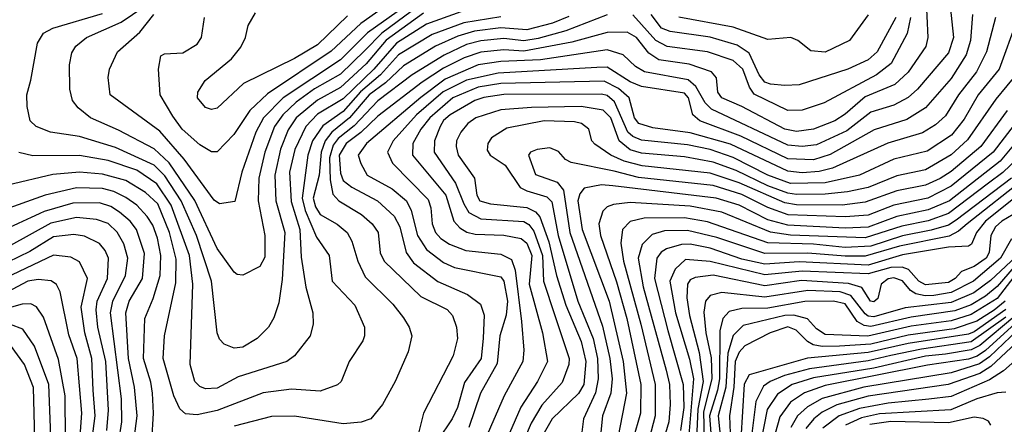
# Model space of a CAD drawing. Extents: x 501367 to 657802, y 482273 to 547541.
# Tile 610 of 656: x 609817 to 613250, y 527996 to 529407. Entities that reach past the tile are written whole.
import ezdxf

# ---------------------------------------------------------------- set-up
doc = ezdxf.new("R2010")
doc.units = 0

msp = doc.modelspace()

# ---------------------------------------------------------------- linework, layer by layer
at = {"layer": '0CON20XD'}
for points in [[(611199.1, 529530.9), (611006.5, 529393.5), (610902.7, 529297.3), (610680.8, 529149.2), (610619.2, 529090.8), (610563, 529007), (610505, 528946.1), (610485, 528946.6), (610445, 528970.3), (610382.8, 529025), (610350.8, 529070.8), (610306.6, 529145), (610300.4, 529235), (610308.8, 529281.2), (610322, 529288), (610385, 529292.2), (610435, 529322.1), (610450.4, 529345), (610461.5, 529415)], [(612976.2, 529495), (612983.5, 529345), (612976.1, 529313.9), (612915, 529224.3), (612868.3, 529181.7), (612765, 529137.9), (612695, 529077.2), (612659.3, 529055), (612585, 529025.5), (612525, 529017.7), (612485, 529025.1), (612335, 529104.8), (612265, 529134.5), (612251.2, 529155), (612246.1, 529205), (612229.6, 529225), (612151.7, 529251.7), (612045, 529267), (612010.8, 529290.8), (611967.2, 529345), (611935, 529363.3), (611865, 529362.5), (611741.6, 529328.4), (611575, 529297.2), (611505, 529302.7), (611425, 529293.6), (611366.2, 529273.8), (611295, 529237.9), (611220.3, 529189.7), (611065, 529070.5), (611006.2, 529013.8), (610955, 528974.9), (610930.6, 528935), (610935, 528871.4), (610945, 528846.1), (610975, 528823), (611064.7, 528775), (611122.5, 528722.5), (611142.7, 528685), (611164.8, 528595), (611189.5, 528559.5), (611274.4, 528494.4), (611378.6, 528448.6), (611423.3, 528415), (611436.9, 528376.9), (611433, 528297), (611425.5, 528225), (611368.3, 528141.7), (611343.2, 528055), (611324.4, 528015), (611225, 527866)], [(611235, 529475.5), (611079.3, 529360.7), (611019.7, 529300.3), (610935, 529217.8), (610845, 529166), (610780.8, 529119.2), (610734, 529075), (610705.7, 529035), (610671.8, 528945), (610650.9, 528855), (610647.8, 528775), (610671.9, 528655), (610671.2, 528578.8), (610653.9, 528546.1), (610595, 528516.5), (610575, 528518.2), (610565, 528526.7), (610505, 528608.9), (610427.2, 528777.2), (610338.4, 528908.4), (610285, 528956.9), (610161.7, 529021.7), (610063.8, 529065), (610020.3, 529100.3), (610000.8, 529125), (609991, 529165), (609990.8, 529249.3), (609998.2, 529291.8), (610012.5, 529315), (610050, 529345), (610171, 529399), (610285, 529477.7)], [(613061.1, 529455), (613073.3, 529345), (613055, 529291.2), (612947.4, 529165), (612915, 529136.3), (612865, 529109), (612785, 529085.2), (612700.9, 529019.1), (612595, 528970.5), (612545, 528965.1), (612495, 528970.1), (612228.6, 529095), (612206.9, 529116.9), (612174.7, 529174.7), (612147.6, 529197.6), (611995.6, 529225.6), (611963.6, 529243.6), (611920.9, 529285), (611865, 529301.7), (611633.2, 529266.8), (611495, 529261.4), (611415, 529249.5), (611300.4, 529199.6), (611215, 529136.3), (611026.4, 528975), (610996.9, 528935), (611006, 528906), (611028.2, 528865), (611115, 528817.5), (611165.2, 528775), (611182.1, 528742.1), (611204.1, 528654.1), (611235, 528605.7), (611295, 528560), (611332.9, 528542.9), (611495, 528510.2), (611505.4, 528495), (611517.9, 528425), (611513.6, 528376.4), (611490.6, 528305), (611482.1, 528207.9), (611423.6, 528105), (611382.5, 527985)], [(611225, 529429.5), (611095, 529335.9), (611025, 529253.7), (610935, 529170.2), (610855, 529126.5), (610780.7, 529065), (610753.2, 529023.2), (610726, 528956), (610705.8, 528865), (610710.1, 528775), (610741.2, 528665), (610731.5, 528501.5), (610720.3, 528419.7), (610703, 528367), (610684.5, 528335), (610645.2, 528294.8), (610595, 528265.2), (610565, 528261.6), (610530, 528275), (610513.3, 528293.3), (610505.3, 528315), (610485.6, 528495), (610432.6, 528655), (610380, 528775), (610322.7, 528862.7), (610285, 528899.7), (610151.1, 528961.1), (610025, 528999.8), (609924, 529015), (609874.4, 529035), (609853.4, 529055), (609843.1, 529105), (609841.8, 529145), (609855, 529196.7), (609879.2, 529325), (609899.7, 529360.3), (609932.2, 529377.8), (610105, 529428.8)], [(611132.9, 529435), (611029.1, 529360.9), (610935, 529267.8), (610734.9, 529135.1), (610667.3, 529065), (610639.7, 529015), (610591.1, 528875), (610567.3, 528772.7), (610513.8, 528765), (610495, 528777.9), (610390.4, 528920.4), (610305, 529018.9), (610132.5, 529145), (610125.4, 529205.4), (610129.6, 529235), (610157.5, 529295), (610235, 529364.3), (610284.6, 529425.4)], [(610959.7, 529420.3), (610855, 529319.4), (610775, 529271.7), (610596.7, 529185), (610505, 529098.2), (610485, 529093.5), (610465, 529101.1), (610436.5, 529135), (610437.5, 529155), (610463.1, 529195), (610555, 529270.5), (610588.1, 529311.9), (610603.8, 529345), (610613, 529387), (610638.7, 529431.3)], [(611355, 529434.7), (611235, 529391.1), (611130.4, 529325), (611052, 529235), (610945, 529131.2), (610855, 529077.9), (610814, 529035), (610775.6, 528955), (610757, 528875), (610763.4, 528773.4)], [(611865, 529423.8), (611721.5, 529368.5), (611625, 529341.4), (611575, 529333.8), (611505, 529341.1), (611425, 529334.1), (611375, 529320.7), (611296.3, 529283.7), (611184.9, 529215.1), (611065, 529123.8), (610982.7, 529037.3), (610927.1, 528992.9), (610910.1, 528969.9), (610897.5, 528925), (610899.2, 528849.2), (610908.6, 528798.6), (610929.1, 528775), (611008.3, 528728.3), (611045.9, 528695), (611066.2, 528665), (611073.6, 528593.6), (611087.9, 528565), (611215, 528441.9), (611306.8, 528396.8), (611325.4, 528375), (611339.3, 528335), (611343.3, 528295), (611328.2, 528235), (611224.6, 528035), (611205, 527956)], [(613139.8, 529425), (613132.7, 529335), (613117.1, 529285), (613065, 529202.4), (612975, 529100.2), (612910.8, 529059.2), (612796.4, 529023.6), (612643.3, 528936.7), (612585, 528919), (612495, 528922.5), (612331.2, 529001.2), (612188, 529055), (612163.8, 529075), (612149.3, 529135), (612135, 529150.9), (611985, 529174.4), (611945, 529190.8), (611865, 529241.6), (611829, 529241), (611485, 529220.9), (611375, 529196.6), (611293.8, 529156.2), (611200, 529075), (611118.7, 528985), (611099, 528945), (611117.2, 528907.2), (611240.7, 528780.7), (611250.6, 528750.6), (611255.3, 528694.7), (611267.1, 528665), (611285, 528644.1), (611315, 528624.1), (611372.5, 528602.5), (611495, 528589.7), (611531.2, 528571.2), (611544.1, 528534.1), (611566.1, 528355), (611574.8, 528255), (611571.2, 528215), (611506, 528095), (611439.2, 527940.8)], [(612923.5, 529415), (612911.4, 529358.6), (612855.1, 529254.9), (612805, 529215.2), (612622.3, 529117.7), (612545, 529091.4), (612495, 529090.4), (612377.9, 529147.9), (612361.6, 529171.6), (612338.8, 529235), (612304.7, 529265), (612215, 529294.6), (612074, 529314), (612035, 529335.2), (611955, 529424)], [(612871.4, 529415), (612807.1, 529295), (612775, 529267.1), (612705, 529234.8), (612535, 529179.6), (612485, 529177.4), (612435, 529182), (612415, 529189.7), (612395.1, 529215), (612360.3, 529290.3), (612318.3, 529318.3), (612225, 529345.9), (612085, 529366.5), (612055, 529377.6), (612018.8, 529425)], [(612775, 529423.8), (612710, 529335), (612625, 529294.4), (612575, 529298.7), (612530.6, 529335), (612505.6, 529345.6), (612425, 529337.9), (612305, 529381), (612115.6, 529415.6)], [(611495, 529417.5), (611365, 529396.5), (611254.8, 529355.2), (611137.5, 529285), (611075.4, 529214.6), (611004.8, 529155.2), (610945, 529086.8), (610873.5, 529036.5), (610838.2, 528985), (610821.8, 528935), (610801.9, 528785), (610812.2, 528742.2), (610851.8, 528648.2), (610895.3, 528585), (610906, 528495), (610985, 528411.1), (611019.1, 528335), (611019.5, 528305), (611013.1, 528286.9), (610965.7, 528215), (610938.1, 528145), (610925, 528133.5), (610865, 528111.1), (610765, 528119), (610665.3, 528105.3), (610505, 528044.1), (610435, 528029.4), (610395, 528032.9), (610375, 528050.5), (610353.6, 528095), (610316.8, 528225), (610321.4, 528305), (610360.7, 528489.3), (610361.9, 528571.9), (610339.6, 528665), (610298.4, 528765), (610254.9, 528804.9), (610186.9, 528846.9), (610105, 528868.7), (610025, 528874.9), (609932.7, 528867.3), (609775, 528830.3)], [(611731.7, 529418.3), (611674.6, 529394.6), (611585, 529372), (611495, 529379.1), (611402.6, 529367.4), (611345, 529349.9), (611266.6, 529315), (611155, 529246.2), (611092.8, 529187.2), (611035.4, 529145), (610967, 529065), (610905.4, 529015), (610881.7, 528985), (610867.6, 528945), (610861, 528865), (610840.4, 528785), (610848.1, 528755), (610865, 528728.1), (610924.2, 528694.2), (610958.1, 528665), (610975.2, 528635.2), (610996.3, 528565), (611020.8, 528510.8), (611117.3, 528415), (611155, 528367.1), (611175.3, 528335), (611183.6, 528305), (611171, 528249), (611126.2, 528145), (611081.8, 528065), (611041.1, 528015), (611006.9, 528003.1), (610945, 527998), (610774.8, 528024.8), (610695, 528022.8), (610565, 527990)], [(613219, 529415), (613187.9, 529295), (613153.3, 529225), (613090.8, 529145), (613045, 529071.4), (613009.8, 529040.2), (612965, 529013), (612843.5, 528976.5), (612650.8, 528889.2), (612605, 528877.9), (612545, 528873.6), (612495, 528878.4), (612295, 528973.2), (612155, 529012.6), (612025, 529029.7), (611975.9, 529045), (611960.5, 529065), (611942.4, 529135), (611905, 529166.8), (611855, 529193), (611495, 529184.5), (611415, 529172.3), (611327.5, 529135), (611246.6, 529065), (611215.5, 529025), (611187.8, 528975), (611186.5, 528935), (611302.7, 528795), (611330.4, 528705), (611351.1, 528681.1), (611376.4, 528666.4), (611405, 528659.4), (611505, 528655.2), (611565, 528643.7), (611585, 528627.8), (611602.5, 528585), (611593.4, 528485), (611639.8, 528315), (611657.2, 528215), (611622.6, 528145), (611563.7, 528056.3), (611505, 527920.3)], [(613294, 529405), (613232, 529235), (613159.5, 529145), (613109.7, 529060.3), (613065.5, 529004.5), (612981.2, 528948.8), (612865, 528921), (612745, 528865.4), (612625, 528838.8), (612505, 528836.4), (612425, 528864.7), (612305, 528927), (612225, 528954.9), (612145, 528970.5), (611985, 528987), (611955, 528999.3), (611937, 529015), (611890.3, 529120.3), (611865, 529142.4), (611845, 529147.5), (611505, 529146.9), (611435, 529136), (611403.6, 529125), (611317.3, 529075), (611295, 529055.9), (611283.4, 529035), (611263, 528985), (611261.7, 528945), (611336.7, 528836.7), (611365, 528764.7), (611383.4, 528735), (611425, 528712.8), (611575, 528703.8), (611592.5, 528692.5), (611609.5, 528669.5), (611639.2, 528585), (611643.5, 528495), (611683, 528375), (611733.1, 528225), (611732, 528205), (611708.3, 528141.7), (611637.3, 528062.7), (611600.5, 527999.5), (611577, 527945)], [(613297.1, 529222.9), (613220.4, 529129.6), (613121.9, 528988.1), (613065, 528936.1), (612975, 528883.9), (612875, 528862.1), (612775, 528822.1), (612703.3, 528806.7), (612625, 528798.3), (612525, 528797.6), (612495, 528802.2), (612425, 528827.5), (612315, 528881.6), (612235, 528910.5), (612135, 528928.8), (611985, 528941.8), (611945, 528953.4), (611906.6, 528985), (611877.5, 529065), (611851.5, 529091.5), (611775, 529104.1), (611601, 529101), (611495, 529092.9), (611406.7, 529065), (611379.4, 529045), (611355.3, 529015), (611340, 528985), (611338.6, 528965), (611346.2, 528935), (611403.1, 528855), (611411, 528795), (611420.8, 528775), (611458.8, 528765), (611585, 528752.5), (611615, 528736.6), (611629.9, 528719.9), (611662.1, 528632.1), (611688.7, 528515), (611721, 528411), (611774.9, 528284.9), (611791, 528215), (611783.6, 528135), (611765, 528103.8), (611673.3, 528015), (611645, 527966.1)], [(613259.9, 529090.1), (613168.5, 528965), (613065, 528877.3), (613026.2, 528853.8), (612975, 528829.6), (612875, 528810.4), (612765, 528770.5), (612685, 528760.5), (612525, 528761), (612485, 528768.5), (612325, 528838.4), (612225, 528872.2), (611987.4, 528897.4), (611925, 528914.4), (611878.2, 528935), (611822.6, 528972.6), (611811.5, 528985), (611801.5, 529025), (611775.6, 529045), (611751.2, 529051.2), (611645, 529054.2), (611515, 529028.7), (611462, 528995), (611448.7, 528975), (611447.3, 528952.7), (611456.8, 528935), (611510, 528900), (611562.3, 528822.3), (611585, 528809.8), (611655, 528789.5), (611672, 528772), (611694.1, 528655), (611762.7, 528425), (611816.8, 528295), (611831.4, 528225), (611834.4, 528155), (611824.3, 528105.7), (611782.4, 528015), (611775, 527950)], [(613300.1, 529059.9), (613211.8, 528945), (613065, 528826.8), (612984, 528785), (612865, 528759.8), (612775, 528725.8), (612695, 528719.1), (612497, 528727), (612425, 528752.8), (612335, 528797.7), (612235, 528828.4), (611975, 528856.6), (611889.4, 528879.4), (611739.5, 528909.5), (611719.7, 528919.7), (611695, 528947.3), (611665, 528960.8), (611621.2, 528955), (611598, 528945), (611591.4, 528935), (611615, 528867.8), (611690.8, 528840.8), (611713.1, 528813.1), (611734.9, 528664.9), (611848.7, 528338.7), (611874.2, 528225), (611882.7, 528155), (611878.2, 528105), (611849.2, 528025), (611840.8, 527945)], [(613340.8, 529039.2), (613235.6, 528914.4), (613059, 528775), (612985, 528744.3), (612875, 528721), (612775, 528683.2), (612695, 528680.4), (612495, 528690.9), (612425, 528709.7), (612325, 528760.2), (612245, 528784.9), (611885, 528827.6), (611845, 528830.8), (611785, 528819.3), (611769.8, 528800.2), (611763.3, 528775), (611777.5, 528675), (611872.3, 528425), (611920.6, 528215), (611932.2, 528105), (611903.6, 527955)], [(610763.4, 528773.4), (610793.3, 528675), (610798.7, 528578.7), (610813.9, 528473.9), (610838.4, 528385), (610839.6, 528345), (610829.2, 528305), (610775.4, 528235), (610747.8, 528215), (610578.8, 528161.2), (610505, 528121.6), (610465, 528120.3), (610445, 528128.4), (610427.5, 528145), (610410.8, 528205), (610420.2, 528485), (610408.7, 528585), (610345, 528760.2), (610294.8, 528835), (610225, 528882.7), (610125, 528915.6), (610025, 528933.4), (609861.9, 528931.9), (609813.9, 528943.9)], [(613295, 528922.4), (613245.6, 528874.4), (613195, 528836.9), (613055, 528730.9), (612985, 528705.8), (612892.7, 528687.3), (612765, 528646.6), (612505, 528655.7), (612435, 528665.7), (612265, 528735.6), (612155, 528756.8), (611945, 528770), (611886.8, 528763.2), (611865.2, 528754.8), (611850, 528740), (611836.2, 528695), (611842.3, 528655), (611897.4, 528492.6), (611934.2, 528365), (611982.6, 528135), (611981.8, 528035), (611955, 527941.6)], [(613274.9, 528855), (613081.9, 528708.1), (613055, 528690.9), (612995, 528672.8), (612895, 528653.4), (612785, 528617.2), (612695, 528613), (612585, 528624), (612425, 528629.4), (612215, 528702.6), (612135, 528716.6), (611994.6, 528715.4), (611945, 528703.5), (611918.9, 528675), (611912.6, 528627.4), (611922.4, 528565), (611983.1, 528345), (612032.6, 528135), (612032.6, 528025), (612011.9, 527945)], [(613324.2, 528855.8), (613120.4, 528695), (613090.9, 528669.1), (613057.4, 528652.6), (612885, 528617.9), (612765, 528582.5), (612695, 528582), (612565, 528593.2), (612415, 528591.8), (612247.9, 528647.9), (612145, 528671.7), (612065, 528670.3), (612021.9, 528658.1), (611986.9, 528623.1), (611973.7, 528575), (611991.1, 528475), (612070.7, 528185), (612082.6, 528135), (612085.1, 528065), (612079.9, 528005), (612062.7, 527945)], [(610276.9, 527936.9), (610282.9, 528035), (610279.3, 528105), (610273.4, 528143.4), (610248, 528225), (610252.8, 528365), (610281.5, 528435), (610306.3, 528515), (610309.2, 528585), (610297.5, 528645), (610280.6, 528690.6), (610260.9, 528720.9), (610225, 528760.6), (610187.1, 528787.1), (610145, 528807.7), (610105, 528818.4), (610015, 528821.3), (609905, 528794.8), (609745, 528738.4)], [(613305, 528801.1), (613184.4, 528705), (613153.4, 528665), (613135.9, 528624.1), (613125, 528617.6), (613055, 528613.3), (612895, 528586.6), (612775, 528551.6), (612535, 528562.2), (612415, 528554.2), (612335, 528572.3), (612225, 528610.8), (612155, 528624.2), (612125, 528623.6), (612071.9, 528608.1), (612053.4, 528596.6), (612038.3, 528575), (612030.4, 528505), (612076.8, 528323.2), (612130.7, 528135), (612132.8, 528055), (612121.5, 527975)], [(610204.8, 527865.2), (610225.7, 528025), (610217.4, 528125), (610196.6, 528225), (610187.1, 528385), (610197.8, 528425), (610244.5, 528505), (610251.6, 528591.6), (610223.8, 528675), (610202, 528705), (610165, 528736.5), (610135, 528755.2), (610095, 528768.3), (610002.4, 528767.6), (609901.8, 528738.2), (609735, 528661)], [(613300.8, 528739.2), (613242.1, 528705), (613219.7, 528685), (613203.6, 528655), (613197.9, 528595), (613187.3, 528575), (613145, 528546.6), (613100.8, 528529.2), (613078.9, 528505), (613055, 528491.2), (612975, 528482.3), (612952.5, 528495), (612916.4, 528536.4), (612894.3, 528544.3), (612855, 528542.7), (612775, 528520.5), (612545, 528530.2), (612415, 528516.8), (612225, 528564.2), (612139, 528571), (612102.3, 528537.7), (612083.3, 528495), (612103.6, 528385), (612152.8, 528222.8), (612165.8, 528155), (612148.8, 527945)], [(610162.7, 527937.3), (610173.1, 528005), (610172.2, 528085), (610133.4, 528385), (610141, 528425), (610185.5, 528515), (610193.6, 528575), (610180.2, 528625), (610156.4, 528666.4), (610125, 528695.9), (610085, 528710.9), (610015, 528717.2), (609925, 528698), (609785, 528620)], [(610120.1, 527975), (610125.8, 528045), (610116.6, 528215), (610089.4, 528335), (610082.8, 528395), (610086.5, 528425), (610122.5, 528505), (610126.3, 528575), (610115, 528602.5), (610095, 528626.8), (610042.4, 528652.4), (610005, 528657.8), (609935, 528649.6), (609851.6, 528598.4), (609775, 528561.5)], [(613275, 528643.4), (613236.5, 528575), (613143.2, 528495), (613065, 528455.8), (613004.3, 528445.7), (612973.9, 528443.9), (612941.6, 528451.6), (612922.6, 528462.6), (612895, 528496.2), (612865, 528507.4), (612845, 528503.6), (612820.9, 528485), (612809.1, 528435), (612795, 528422.8), (612783.2, 528425), (612753, 528473), (612707.3, 528487.3), (612542.6, 528497.4), (612415, 528478.6), (612235, 528516.5), (612171.9, 528508.1), (612155, 528499.4), (612145.8, 528485), (612143.3, 528436.7), (612151.8, 528375), (612186.4, 528246.4), (612200.1, 528145), (612181, 528049), (612176.4, 527945)], [(613345, 528631.8), (613202.1, 528497.8), (613143.4, 528455), (613065, 528420.9), (612905, 528402.6), (612795, 528371.2), (612775, 528373.4), (612765, 528380.8), (612715.3, 528445.3), (612677.6, 528457.6), (612565, 528462.2), (612415, 528440), (612265, 528455.2), (612225, 528445.7), (612208, 528425), (612202.3, 528387.7), (612209.8, 528315), (612228.1, 528228.1), (612230.5, 528155), (612201, 528039), (612203.3, 527945)], [(610069.2, 527945), (610079.6, 528025), (610072.5, 528115), (610068.1, 528225), (610043.6, 528315), (610031.1, 528405), (610052.5, 528505), (610025, 528562.9), (609995, 528579.3), (609935, 528585.5), (609645, 528448.3)], [(613284.6, 528545.4), (613225, 528476.8), (613185, 528443), (613135, 528413.2), (613077.7, 528392.3), (612925, 528369.5), (612785, 528337), (612761, 528341), (612737.2, 528355), (612695, 528416.1), (612655, 528425.7), (612554.2, 528424.2), (612425, 528401.3), (612335, 528400.3), (612291, 528389), (612269.1, 528365), (612258.1, 528321.9), (612257.1, 528155), (612250.5, 528115)], [(610027.8, 527955), (610033.2, 528035), (610016.5, 528225), (609987.6, 528307.6), (609958.1, 528458.1), (609945, 528483.6), (609926, 528496), (609881.5, 528501.5), (609845, 528495.4), (609665, 528399.6)], [(613295, 528525), (613225, 528434.5), (613135, 528378.8), (613065, 528357.1), (612925, 528338.8), (612773.8, 528303.8), (612625, 528309.2), (612595, 528329.2), (612564, 528364), (612516.7, 528376.7), (612485, 528375.1), (612339.3, 528340.7), (612304.6, 528305.4), (612285.7, 528244.3), (612279.4, 528125), (612252.6, 528025), (612261.2, 527935)], [(613253.2, 528425), (613215, 528393.6), (613153.9, 528356.1), (613075, 528329.1), (612915, 528307.3), (612785, 528275.8), (612675, 528268.7), (612615, 528267.8), (612583.7, 528273.7), (612564.4, 528284.4), (612524.7, 528324.7), (612495, 528335.8), (612433.8, 528315), (612345, 528270), (612325, 528247.7), (612311.6, 528215), (612306.8, 528125), (612292.3, 528025), (612294.9, 527934.9)], [(609765.9, 527385), (609823.8, 527475), (609855.9, 527565), (609864.9, 527655), (609863, 527735), (609870.3, 527765), (609935, 527862.6), (609976.9, 527945), (609975.1, 528095.1), (609952.3, 528222.3), (609899.6, 528369.6), (609875.2, 528405.2), (609855, 528416.8), (609825, 528415.2), (609755, 528395.4)], [(613255, 528396.1), (613145, 528318.9), (613125, 528310.6), (612915, 528278.4), (612775, 528245.9), (612563.3, 528226.7), (612360.9, 528169.1), (612343.5, 528136.5), (612331.3, 527945)], [(613255, 528370.2), (613135, 528283.9), (612961.7, 528258.3), (612854.4, 528235.6), (612775, 528217.6), (612570.4, 528189.6), (612483.6, 528166.4), (612433.3, 528145), (612411, 528129), (612384, 528076), (612367.3, 527945)], [(613286.9, 528373.1), (613165, 528270.9), (613135, 528255.2), (613045, 528240.5), (612975, 528233.4), (612795, 528191.7), (612585, 528158.2), (612510.3, 528135), (612459.1, 528100.9), (612422.7, 528047.3), (612401.6, 527935)], [(613301.2, 528358.8), (613185, 528253.8), (613155, 528234), (613125, 528223.2), (612982.5, 528202.5), (612625, 528130.8), (612553.9, 528106.1), (612505, 528073.4), (612467.8, 528022.2), (612442.4, 527935)], [(613345, 528370.9), (613198.2, 528231.8), (613163.5, 528206.5), (613065, 528175.8), (612760.4, 528125), (612615, 528086.4), (612563.6, 528056.4), (612529.4, 528025), (612505.3, 527984.7)], [(609815.2, 527785), (609897.6, 527892.4), (609921.5, 527935), (609925.7, 527955), (609918.7, 528135), (609868.8, 528268.8), (609827.3, 528327.3), (609784.3, 528344.3)], [(613345, 528330.7), (613202.9, 528197.1), (613165, 528172.8), (613054.9, 528134.9), (612775, 528094.6), (612666.1, 528063.9), (612615, 528038.7), (612585.8, 528015), (612558.4, 527981.6)], [(613415, 528329.7), (613247.5, 528182.5), (613198.4, 528151.5), (613065, 528093.3), (612986.5, 528083.5), (612845, 528070.3), (612745, 528050.9), (612674, 528025), (612617.2, 527982.8)], [(609741.7, 527778.3), (609828.9, 527881.1), (609869.5, 527945), (609864.9, 528124.9), (609833, 528205), (609785, 528271.9)], [(612250.5, 528115), (612222.1, 528025), (612229.4, 527935)], [(613255, 528108.6), (613225, 528105.9), (613154.6, 528085), (613063.6, 528046.4), (612815, 528032.5), (612751.7, 528018.3), (612696.7, 527993.3)], [(613203.4, 527993.4), (613195, 528006.4), (613176.8, 528016.8), (613145, 528020.7), (613055, 528001.5), (612855, 528005.4), (612781.8, 527995)]]:
    msp.add_lwpolyline(points, dxfattribs=at)

doc.saveas('drawing.dxf')
